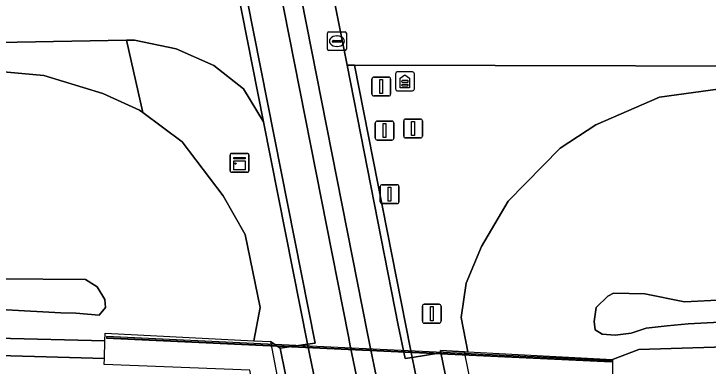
# Model space of a CAD drawing. Extents: x 160203 to 161530, y 379528 to 381797.
# Drawn here: x 160958.26 to 160995.06, y 379643.26 to 379661.95 of the extents above; entities that cross this region are included whole.
import ezdxf

# ---------------------------------------------------------------- set-up
doc = ezdxf.new("R2010")
doc.units = 0
for name, color, linetype in [('IMGEO_Berm_groen', 7, 'Continuous'), ('IMGEO_Berm_open', 7, 'Continuous'), ('IMGEO_Fietspad_open', 7, 'Continuous'), ('IMGEO_Geluidsscherm', 7, 'Continuous'), ('IMGEO_Grasland_overig', 7, 'Continuous'), ('IMGEO_Groenvoorziening', 7, 'Continuous'), ('IMGEO_Kast', 7, 'Continuous'), ('IMGEO_Lichtmast', 7, 'Continuous'), ('IMGEO_Muur', 7, 'Continuous'), ('IMGEO_Reclamezuil', 7, 'Continuous'), ('IMGEO_Rijbaan_autoweg', 7, 'Continuous'), ('IMGEO_Rijbaan_lokaal_gesloten', 7, 'Continuous'), ('IMGEO_Rijbaan_lokaal_open', 7, 'Continuous'), ('IMGEO_Rioolput', 7, 'Continuous'), ('IMGEO_Terreindeel_gesloten', 7, 'Continuous'), ('IMGEO_Verkeersbordpaal', 7, 'Continuous')]:
    doc.layers.add(name, color=color, linetype=linetype)

msp = doc.modelspace()

# ---------------------------------------------------------------- linework, layer by layer
at = {"layer": 'IMGEO_Berm_groen'}
for points in [[(160995.918, 379646.771), (160993.819, 379646.668), (160991.703, 379647.101), (160990.052, 379647.122), (160989.742, 379646.966), (160989.125, 379646.371), (160989.024, 379645.623), (160989.077, 379645.185), (160989.439, 379644.953), (160990.135, 379644.904), (160990.986, 379645.009), (160991.785, 379645.27), (160992.894, 379645.402), (160994.003, 379645.508), (160997.356, 379645.672)], [(160920.367, 379645.347), (160927.529, 379644.942), (160932.897, 379644.591), (160945.367, 379644.161), (160954.989, 379643.898), (160963.052, 379643.659), (160963.084, 379644.593), (160957.353, 379644.733), (160932.843, 379645.832), (160930.574, 379646.032), (160927.637, 379646.451), (160926.11, 379646.431), (160921.751, 379646.534), (160916.695, 379646.709)]]:
    msp.add_lwpolyline(points, dxfattribs=at)
msp.add_lwpolyline([(160989.986, 379643.614), (160989.991, 379642.154), (160995.113, 379642.039), (161002.748, 379641.963), (161013.526, 379641.882), (161020.391, 379641.832), (161031.569, 379641.798), (161037.262, 379641.937), (161043.413, 379642.196), (161053.805, 379642.351), (161061.166, 379642.391), (161057.724, 379643.773), (161042.514, 379643.69), (161027.452, 379643.429), (161010.226, 379643.338), (161001.151, 379643.721), (160999.548, 379644.13), (160996.553, 379644.297), (160991.395, 379644.131)], close=True, dxfattribs=at)
at = {"layer": 'IMGEO_Berm_open'}
for points in [[(160985.19, 379604.806), (160984.723, 379607.101), (160984.56, 379607.9), (160982.378, 379618.616), (160982.132, 379619.822), (160981.241, 379624.199), (160981.017, 379625.296), (160980.964, 379625.56), (160980.414, 379628.258), (160980.339, 379628.625), (160980.145, 379629.581), (160978.637, 379636.985), (160977.481, 379642.659), (160977.151, 379644.282), (160977.008, 379644.981), (160931.188, 379877.161)], [(160930.165, 379876.913), (160975.992, 379644.837), (160976.094, 379644.337), (160976.42, 379642.73), (160977.579, 379637.024), (160979.079, 379629.636), (160979.275, 379628.673), (160979.349, 379628.307), (160979.896, 379625.614), (160979.95, 379625.347), (160980.174, 379624.248), (160981.061, 379619.877), (160981.307, 379618.666), (160983.48, 379607.97), (160983.646, 379607.151), (160984.112, 379604.856)], [(160991.115, 379593.962), (160986.011, 379619.113), (160980.901, 379643.971), (160979.376, 379643.724), (160979.622, 379642.518), (160980.767, 379636.907), (160982.284, 379629.471), (160982.476, 379628.53), (160982.552, 379628.161), (160983.105, 379625.451), (160983.157, 379625.194), (160983.38, 379624.103), (160984.276, 379619.713), (160984.52, 379618.514), (160986.715, 379607.762), (160986.87, 379607.001), (160987.338, 379604.708)]]:
    msp.add_lwpolyline(points, dxfattribs=at)
at = {"layer": 'IMGEO_Fietspad_open'}
msp.add_lwpolyline([(161063.743, 379662.75), (161006.445, 379663.111), (161000.987, 379663.161), (160976.372, 379663.386), (160975.515, 379663.394), (160975.087, 379663.398), (160975.918, 379659.23), (160976.319, 379659.228), (160998.669, 379659.167), (161063.759, 379658.822)], dxfattribs=at)
at = {"layer": 'IMGEO_Geluidsscherm'}
msp.add_lwpolyline([(160963.173, 379644.785), (160989.931, 379643.528)], dxfattribs=at)
at = {"layer": 'IMGEO_Grasland_overig'}
for points in [[(160900.828, 379662.492), (160918.443, 379661.902), (160937.956, 379661.052), (160955.511, 379660.403), (160964.233, 379660.547), (160964.643, 379660.554), (160966.868, 379660.087), (160968.858, 379659.205), (160970.434, 379657.965), (160971.496, 379656.219), (160968.004, 379673.874)], [(160916.695, 379646.709), (160921.751, 379646.534), (160926.11, 379646.431), (160927.637, 379646.451), (160930.574, 379646.032), (160932.843, 379645.832), (160957.353, 379644.733), (160963.084, 379644.593), (160963.098, 379645.013), (160970.973, 379644.603), (160971.307, 379646.365), (160970.522, 379650.246), (160969.359, 379652.288), (160967.184, 379655.156), (160965.089, 379656.715), (160964.924, 379656.838), (160962.964, 379657.721), (160959.848, 379658.688), (160953.411, 379659.259), (160941.371, 379660.016), (160925.565, 379660.672), (160905.102, 379661.726)], [(160996.483, 379658.08), (160992.482, 379657.532), (160989.107, 379656.067), (160987.214, 379654.815), (160984.466, 379652.018), (160983.052, 379649.612), (160982.228, 379647.652), (160981.968, 379645.842), (160982.317, 379644.013), (160989.986, 379643.614), (160991.395, 379644.131), (160996.553, 379644.297)], [(160917.62, 379648.366), (160925.998, 379647.847), (160933.145, 379647.309), (160945.185, 379646.981), (160957.866, 379646.247), (160960.743, 379646.094), (160961.543, 379646.068), (160962.774, 379645.968), (160963.114, 379646.37), (160963.083, 379646.785), (160962.665, 379647.465), (160962.056, 379647.848), (160957.549, 379647.892), (160941.594, 379648.828), (160928.353, 379649.286), (160914.724, 379650.527)], [(160914.724, 379650.527), (160928.353, 379649.286), (160941.594, 379648.828), (160957.549, 379647.892), (160962.056, 379647.848), (160962.665, 379647.465), (160963.083, 379646.785), (160963.114, 379646.37), (160962.774, 379645.968), (160961.543, 379646.068), (160960.743, 379646.094), (160957.866, 379646.247), (160945.185, 379646.981), (160933.145, 379647.309), (160925.998, 379647.847), (160917.62, 379648.366)], [(160997.356, 379645.672), (160994.003, 379645.508), (160992.894, 379645.402), (160991.785, 379645.27), (160990.986, 379645.009), (160990.135, 379644.904), (160989.439, 379644.953), (160989.077, 379645.185), (160989.024, 379645.623), (160989.125, 379646.371), (160989.742, 379646.966), (160990.052, 379647.122), (160991.703, 379647.101), (160993.819, 379646.668), (160995.918, 379646.771)]]:
    msp.add_lwpolyline(points, dxfattribs=at)
at = {"layer": 'IMGEO_Groenvoorziening'}
for points in [[(160879.215, 379662.405), (160888.823, 379661.935), (160905.102, 379661.726), (160925.565, 379660.672), (160941.371, 379660.016), (160953.411, 379659.259), (160959.848, 379658.688), (160962.964, 379657.721), (160964.924, 379656.838), (160965.089, 379656.715), (160964.233, 379660.547), (160955.511, 379660.403), (160937.956, 379661.052), (160918.443, 379661.902), (160900.828, 379662.492)], [(160998.669, 379659.167), (160976.319, 379659.228), (160979.29, 379644.163), (160979.376, 379643.724), (160980.901, 379643.971), (160980.878, 379644.084), (160982.142, 379644.022), (160982.153, 379644.021), (160982.317, 379644.013), (160981.968, 379645.842), (160982.228, 379647.652), (160983.052, 379649.612), (160984.466, 379652.018), (160987.214, 379654.815), (160989.107, 379656.067), (160992.482, 379657.532), (160996.483, 379658.08)]]:
    msp.add_lwpolyline(points, dxfattribs=at)
msp.add_lwpolyline([(160971.496, 379656.219), (160970.434, 379657.965), (160968.858, 379659.205), (160966.868, 379660.087), (160964.643, 379660.554), (160964.233, 379660.547), (160965.089, 379656.715), (160967.184, 379655.156), (160969.359, 379652.288), (160970.522, 379650.246), (160971.307, 379646.365), (160970.973, 379644.603), (160971.855, 379644.558), (160972.366, 379644.208), (160973.83, 379644.42), (160973.827, 379644.433)], close=True, dxfattribs=at)
at = {"layer": 'IMGEO_Kast'}
for p, q in [((160969.719, 379653.619), (160969.719, 379654.46)), ((160969.719, 379654.46), (160969.719, 379653.619)), ((160969.794, 379654.544), (160970.635, 379654.544)), ((160970.635, 379654.544), (160969.794, 379654.544)), ((160970.719, 379654.469), (160970.719, 379653.628)), ((160970.719, 379653.628), (160970.719, 379654.469)), ((160970.644, 379653.544), (160969.803, 379653.544)), ((160969.803, 379653.544), (160970.644, 379653.544))]:
    msp.add_line(p, q, dxfattribs=at)
for points in [[(160969.914, 379654.334), (160970.514, 379654.334), (160970.514, 379654.249), (160969.914, 379654.249), (160969.914, 379654.334)], [(160969.914, 379654.159), (160970.514, 379654.159), (160970.514, 379653.67), (160969.914, 379653.67), (160969.914, 379654.159)]]:
    msp.add_lwpolyline(points, dxfattribs=at)
msp.add_circle((160969.998, 379654.008), 0.0377, dxfattribs=at)
for centre, start, end in [((160969.797, 379654.466), 92.4484, 184.2845), ((160969.797, 379654.466), 92.4484, 184.2845), ((160970.641, 379654.466), 2.4484, 94.2845), ((160970.641, 379654.466), 2.4484, 94.2845), ((160969.797, 379653.622), 182.4484, 274.2845), ((160969.797, 379653.622), 182.4484, 274.2845), ((160970.641, 379653.622), 272.4484, 4.2845), ((160970.641, 379653.622), 272.4484, 4.2845)]:
    msp.add_arc(centre, 0.0779, start, end, dxfattribs=at)
at = {"layer": 'IMGEO_Lichtmast'}
for p, q in [((160977.679, 379651.983), (160977.679, 379652.783)), ((160977.679, 379652.783), (160977.679, 379651.983)), ((160977.779, 379652.883), (160978.569, 379652.883)), ((160978.569, 379652.883), (160977.779, 379652.883)), ((160978.669, 379652.783), (160978.669, 379651.983)), ((160978.669, 379651.983), (160978.669, 379652.783)), ((160978.569, 379651.883), (160977.779, 379651.883)), ((160977.779, 379651.883), (160978.569, 379651.883))]:
    msp.add_line(p, q, dxfattribs=at)
msp.add_lwpolyline([(160978.099, 379652.758), (160978.249, 379652.758), (160978.249, 379652.008), (160978.099, 379652.008), (160978.099, 379652.758)], dxfattribs=at)
for centre, start, end in [((160977.779, 379652.783), 90, 180), ((160977.779, 379652.783), 90, 180), ((160978.569, 379652.783), 0, 90), ((160978.569, 379652.783), 360, 90), ((160977.779, 379651.983), 180, 270), ((160977.779, 379651.983), 180, 270), ((160978.569, 379651.983), 270, 0), ((160978.569, 379651.983), 270, 0)]:
    msp.add_arc(centre, 0.1, start, end, dxfattribs=at)
at = {"layer": 'IMGEO_Muur'}
msp.add_lwpolyline([(160989.934, 379643.477), (160989.933, 379643.562), (160963.168, 379644.835), (160963.163, 379644.735)], close=True, dxfattribs=at)
at = {"layer": 'IMGEO_Reclamezuil'}
for p, q in [((160978.492, 379658.776), (160978.492, 379657.968)), ((160978.492, 379658.776), (160978.492, 379657.968)), ((160979.394, 379658.87), (160978.586, 379658.87)), ((160979.394, 379658.87), (160978.586, 379658.87)), ((160979.488, 379657.968), (160979.488, 379658.776)), ((160979.488, 379657.968), (160979.488, 379658.776)), ((160979.121, 379658.412), (160978.859, 379658.412)), ((160978.859, 379658.325), (160979.121, 379658.325)), ((160979.121, 379658.21), (160978.859, 379658.21)), ((160978.859, 379658.123), (160979.121, 379658.123)), ((160978.586, 379657.874), (160979.394, 379657.874)), ((160978.586, 379657.874), (160979.394, 379657.874))]:
    msp.add_line(p, q, dxfattribs=at)
msp.add_lwpolyline([(160978.74, 379658.543), (160978.99, 379658.713), (160979.24, 379658.543), (160979.24, 379658.02), (160978.74, 379658.02), (160978.74, 379658.543)], dxfattribs=at)
for centre, radius, start, end in [((160978.586, 379658.776), 0.0946, 90, 180), ((160978.586, 379658.776), 0.0946, 90, 180), ((160979.394, 379658.776), 0.0946, 0, 90), ((160979.394, 379658.776), 0.0946, 0, 90), ((160978.859, 379658.369), 0.0436, 89.974, 270.026), ((160979.121, 379658.369), 0.0436, 269.974, 90.026), ((160978.586, 379657.968), 0.0946, 180, 270), ((160978.586, 379657.968), 0.0946, 180, 270), ((160978.859, 379658.166), 0.0436, 89.974, 270.026), ((160979.121, 379658.166), 0.0436, 269.974, 90.026), ((160979.394, 379657.968), 0.0946, 270, 0), ((160979.394, 379657.968), 0.0946, 270, 0)]:
    msp.add_arc(centre, radius, start, end, dxfattribs=at)
at = {"layer": 'IMGEO_Rijbaan_autoweg'}
msp.add_lwpolyline([(160919.77, 379634.192), (160963.194, 379630.579), (160971.511, 379630.077), (160972.516, 379629.973), (160973.954, 379629.948), (160972.781, 379634.762), (160971.98, 379638.047), (160971.164, 379641.395), (160970.845, 379642.705), (160970.764, 379643.038), (160963.041, 379643.339), (160963.052, 379643.659), (160954.989, 379643.898), (160945.367, 379644.161), (160932.897, 379644.591), (160927.529, 379644.942), (160920.367, 379645.347)], dxfattribs=at)
at = {"layer": 'IMGEO_Rijbaan_lokaal_gesloten'}
for points in [[(160931.188, 379877.161), (160977.008, 379644.981), (160977.151, 379644.282), (160977.481, 379642.659), (160978.637, 379636.985), (160980.145, 379629.581), (160980.339, 379628.625), (160980.414, 379628.258), (160980.964, 379625.56), (160981.017, 379625.296), (160981.241, 379624.199), (160982.132, 379619.822), (160982.378, 379618.616), (160984.56, 379607.9), (160984.723, 379607.101), (160985.19, 379604.806)], [(160984.112, 379604.856), (160983.646, 379607.151), (160983.48, 379607.97), (160981.307, 379618.666), (160981.061, 379619.877), (160980.174, 379624.248), (160979.95, 379625.347), (160979.896, 379625.614), (160979.349, 379628.307), (160979.275, 379628.673), (160979.079, 379629.636), (160977.579, 379637.024), (160976.42, 379642.73), (160976.094, 379644.337), (160975.992, 379644.837), (160930.165, 379876.913)], [(160961.94, 379706.569), (160974.232, 379644.482), (160973.83, 379644.42), (160974.143, 379642.88), (160975.315, 379637.106), (160976.808, 379629.752), (160977.007, 379628.773), (160977.081, 379628.41), (160977.625, 379625.729), (160977.681, 379625.455), (160977.905, 379624.35), (160978.79, 379619.992), (160979.037, 379618.774), (160981.201, 379608.116), (160981.375, 379607.257), (160981.842, 379604.959)], [(160987.338, 379604.708), (160986.87, 379607.001), (160986.715, 379607.762), (160984.52, 379618.514), (160984.276, 379619.713), (160983.38, 379624.103), (160983.157, 379625.194), (160983.105, 379625.451), (160982.552, 379628.161), (160982.476, 379628.53), (160982.284, 379629.471), (160980.767, 379636.907), (160979.622, 379642.518), (160979.376, 379643.724), (160978.995, 379643.662), (160978.634, 379645.432), (160975.918, 379659.23), (160975.087, 379663.398)]]:
    msp.add_lwpolyline(points, dxfattribs=at)
at = {"layer": 'IMGEO_Rijbaan_lokaal_open'}
for points in [[(160961.599, 379707.421), (160961.787, 379706.534), (160961.554, 379706.48), (160968.004, 379673.874), (160971.496, 379656.219), (160973.827, 379644.433), (160973.83, 379644.42), (160974.232, 379644.482), (160961.94, 379706.569)], [(160976.319, 379659.228), (160975.918, 379659.23), (160978.634, 379645.432), (160978.995, 379643.662), (160979.376, 379643.724), (160979.29, 379644.163)]]:
    msp.add_lwpolyline(points, close=True, dxfattribs=at)
msp.add_lwpolyline([(160981.842, 379604.959), (160981.375, 379607.257), (160981.201, 379608.116), (160979.037, 379618.774), (160978.79, 379619.992), (160977.905, 379624.35), (160977.681, 379625.455), (160977.625, 379625.729), (160977.081, 379628.41), (160977.007, 379628.773), (160976.808, 379629.752), (160975.315, 379637.106), (160974.143, 379642.88), (160973.83, 379644.42), (160972.366, 379644.208), (160977.725, 379617.744), (160982.912, 379592.13)], dxfattribs=at)
at = {"layer": 'IMGEO_Rioolput'}
for p, q in [((160974.885, 379660.072), (160974.885, 379660.924)), ((160974.96, 379660.998), (160975.812, 379660.998)), ((160975.886, 379660.924), (160975.886, 379660.072)), ((160975.144, 379660.492), (160975.144, 379660.504)), ((160975.187, 379660.541), (160975.585, 379660.541)), ((160975.373, 379660.778), (160975.398, 379660.778)), ((160975.628, 379660.504), (160975.628, 379660.492)), ((160975.582, 379660.455), (160975.184, 379660.455)), ((160975.396, 379660.218), (160975.371, 379660.218)), ((160975.812, 379659.998), (160974.96, 379659.998))]:
    msp.add_line(p, q, dxfattribs=at)
for points in [[(160974.885, 379660.072), (160974.885, 379660.924)], [(160974.96, 379660.998), (160975.812, 379660.998)], [(160975.886, 379660.924), (160975.886, 379660.072)], [(160975.812, 379659.998), (160974.96, 379659.998)]]:
    msp.add_lwpolyline(points, dxfattribs=at)
for centre, radius, start, end in [((160974.962, 379660.922), 0.0765, 91.552, 178.448), ((160974.962, 379660.922), 0.0765, 91.552, 178.448), ((160975.81, 379660.922), 0.0765, 1.552, 88.448), ((160975.81, 379660.922), 0.0765, 1.552, 88.448), ((160975.184, 379660.501), 0.0403, 85.8775, 175.7526), ((160975.181, 379660.491), 0.0366, 178.938, 274.7102), ((160975.585, 379660.498), 0.043, 264.8664, 352.4533), ((160975.589, 379660.503), 0.0386, 1.7309, 96.639), ((160974.962, 379660.074), 0.0765, 181.552, 268.448), ((160974.962, 379660.074), 0.0765, 181.552, 268.448), ((160975.81, 379660.074), 0.0765, 271.552, 358.448), ((160975.81, 379660.074), 0.0765, 271.552, 358.448)]:
    msp.add_arc(centre, radius, start, end, dxfattribs=at)
for centre, major_axis, ratio, start_param, end_param in [((160975.372, 379660.498), (-0.387, 0.002), 0.722429, 4.712389, 7.853982), ((160975.397, 379660.498), (-0.39, 0.002), 0.717154, 1.570796, 4.712389)]:
    msp.add_ellipse(centre, major_axis=major_axis, ratio=ratio, start_param=start_param, end_param=end_param, dxfattribs=at)
at = {"layer": 'IMGEO_Terreindeel_gesloten'}
for points in [[(160985.276, 379574.092), (160985.451, 379574.139), (160986.637, 379569.726), (160987.499, 379569.643), (160982.912, 379592.13), (160977.725, 379617.744), (160972.366, 379644.208), (160971.855, 379644.558)], [(160997.536, 379568.672), (160982.153, 379644.021), (160982.142, 379644.022), (160980.878, 379644.084), (160980.901, 379643.971), (160986.011, 379619.113), (160991.115, 379593.962), (160996.203, 379568.92), (160996.228, 379568.799)]]:
    msp.add_lwpolyline(points, close=True, dxfattribs=at)
at = {"layer": 'IMGEO_Verkeersbordpaal'}
for p, q in [((160977.238, 379657.693), (160977.238, 379658.493)), ((160977.238, 379658.493), (160977.238, 379657.693)), ((160977.338, 379658.593), (160978.128, 379658.593)), ((160978.128, 379658.593), (160977.338, 379658.593)), ((160978.228, 379658.493), (160978.228, 379657.693)), ((160978.228, 379657.693), (160978.228, 379658.493)), ((160978.128, 379657.593), (160977.338, 379657.593)), ((160977.338, 379657.593), (160978.128, 379657.593)), ((160977.413, 379655.356), (160977.413, 379656.156)), ((160977.413, 379656.156), (160977.413, 379655.356)), ((160977.513, 379656.256), (160978.303, 379656.256)), ((160978.303, 379656.256), (160977.513, 379656.256)), ((160978.403, 379656.156), (160978.403, 379655.356)), ((160978.403, 379655.356), (160978.403, 379656.156)), ((160978.924, 379655.466), (160978.924, 379656.266)), ((160978.924, 379656.266), (160978.924, 379655.466)), ((160979.024, 379656.366), (160979.814, 379656.366)), ((160979.814, 379656.366), (160979.024, 379656.366)), ((160979.914, 379656.266), (160979.914, 379655.466)), ((160979.914, 379655.466), (160979.914, 379656.266)), ((160979.814, 379655.366), (160979.024, 379655.366)), ((160979.024, 379655.366), (160979.814, 379655.366)), ((160978.303, 379655.256), (160977.513, 379655.256)), ((160977.513, 379655.256), (160978.303, 379655.256)), ((160980.016, 379646.538), (160980.806, 379646.538)), ((160980.806, 379646.538), (160980.016, 379646.538)), ((160979.916, 379645.638), (160979.916, 379646.438)), ((160979.916, 379646.438), (160979.916, 379645.638)), ((160980.906, 379646.438), (160980.906, 379645.638)), ((160980.906, 379645.638), (160980.906, 379646.438)), ((160980.806, 379645.538), (160980.016, 379645.538)), ((160980.016, 379645.538), (160980.806, 379645.538))]:
    msp.add_line(p, q, dxfattribs=at)
for points in [[(160977.658, 379658.468), (160977.808, 379658.468), (160977.808, 379657.718), (160977.658, 379657.718), (160977.658, 379658.468)], [(160977.833, 379656.131), (160977.983, 379656.131), (160977.983, 379655.381), (160977.833, 379655.381), (160977.833, 379656.131)], [(160979.344, 379656.241), (160979.494, 379656.241), (160979.494, 379655.491), (160979.344, 379655.491), (160979.344, 379656.241)], [(160980.336, 379646.413), (160980.486, 379646.413), (160980.486, 379645.663), (160980.336, 379645.663), (160980.336, 379646.413)]]:
    msp.add_lwpolyline(points, dxfattribs=at)
for centre, start, end in [((160977.338, 379658.493), 90, 180), ((160977.338, 379658.493), 90, 180), ((160978.128, 379658.493), 0, 90), ((160978.128, 379658.493), 360, 90), ((160977.338, 379657.693), 180, 270), ((160977.338, 379657.693), 180, 270), ((160978.128, 379657.693), 270, 0), ((160978.128, 379657.693), 270, 0), ((160977.513, 379656.156), 90, 180), ((160977.513, 379656.156), 90, 180), ((160978.303, 379656.156), 0, 90), ((160978.303, 379656.156), 360, 90), ((160979.024, 379656.266), 90, 180), ((160979.024, 379656.266), 90, 180), ((160979.814, 379656.266), 0, 90), ((160979.814, 379656.266), 360, 90), ((160977.513, 379655.356), 180, 270), ((160977.513, 379655.356), 180, 270), ((160978.303, 379655.356), 270, 0), ((160978.303, 379655.356), 270, 0), ((160979.024, 379655.466), 180, 270), ((160979.024, 379655.466), 180, 270), ((160979.814, 379655.466), 270, 0), ((160979.814, 379655.466), 270, 0), ((160980.016, 379646.438), 90, 180), ((160980.016, 379646.438), 90, 180), ((160980.806, 379646.438), 0, 90), ((160980.806, 379646.438), 360, 90), ((160980.016, 379645.638), 180, 270), ((160980.016, 379645.638), 180, 270), ((160980.806, 379645.638), 270, 0), ((160980.806, 379645.638), 270, 0)]:
    msp.add_arc(centre, 0.1, start, end, dxfattribs=at)

doc.saveas('drawing.dxf')
